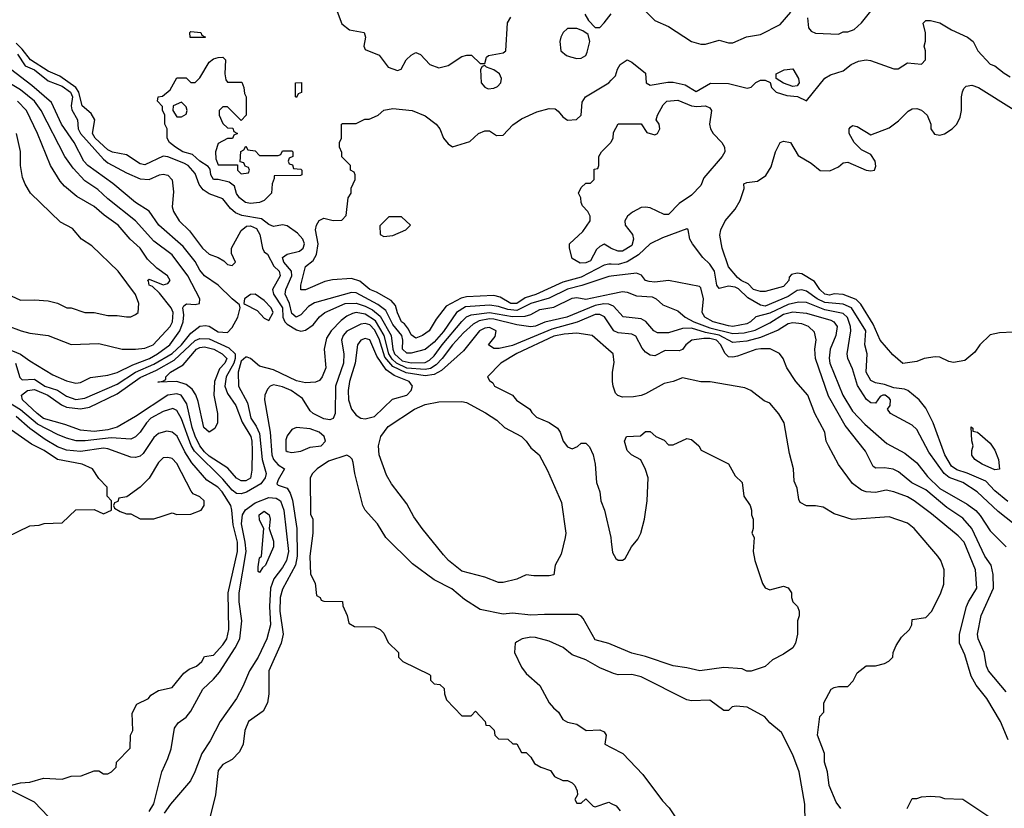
# Model space of a CAD drawing. Header units: inches. Extents: x 1793389 to 1900389, y 320802 to 470796.
# Tile 565 of 656: x 1877426 to 1881711, y 404611 to 408045. Entities that reach past the tile are written whole.
import ezdxf

# ---------------------------------------------------------------- set-up
doc = ezdxf.new("R2010")
doc.units = ezdxf.units.IN
doc.header["$MEASUREMENT"] = 0
doc.layers.add('B8470', color=7, linetype='Continuous')
doc.layers.add('B8480', color=7, linetype='Continuous')

msp = doc.modelspace()

# ---------------------------------------------------------------- linework, layer by layer
at = {"layer": 'B8470', "color": 2}
for points, elevation in [([(1878790, 408126.8), (1878827.2, 408027.2), (1878861.6, 408001.6), (1878924.7, 407990), (1878930.6, 407970), (1878923, 407930), (1878930, 407916), (1878990.6, 407890.6), (1879030, 407838), (1879070, 407824.7), (1879086, 407830), (1879108, 407870), (1879130, 407891.3), (1879150, 407902), (1879170, 407894), (1879210.8, 407850.8), (1879250, 407836), (1879290, 407846), (1879350, 407884.7), (1879371.6, 407891.6), (1879391.6, 407891.6), (1879430, 407854), (1879450, 407854), (1879458, 407882), (1879466, 407890), (1879530, 407901), (1879542, 407910), (1879548.7, 408031.3), (1879563.1, 408056.9)], 226), ([(1879884.7, 408070), (1879902, 408042), (1879930, 408012), (1879950, 408012), (1879970, 408031.3), (1880000, 408071.3)], 226), ([(1880000, 406928.2), (1879990, 406927), (1879872, 406888), (1879810, 406872.3), (1879730, 406832.8), (1879650.1, 406809.8), (1879590, 406779.5), (1879550, 406783), (1879510, 406796.8), (1879470, 406802.5), (1879365.5, 406794.5), (1879326.3, 406770), (1879270, 406688.2), (1879230, 406641.7), (1879190, 406609.7), (1879130, 406592.6), (1879110, 406593.6), (1879091.8, 406610), (1879092.8, 406650), (1879088.7, 406670), (1879050, 406717.7), (1879018.8, 406778.8), (1878984.8, 406804.8), (1878890, 406856.4), (1878870, 406857.6), (1878708.2, 406811.8), (1878682.8, 406797.2), (1878650, 406759.5), (1878629.2, 406750), (1878610, 406766), (1878599.8, 406810), (1878581.7, 406850), (1878584, 406870), (1878609.8, 406930), (1878608.7, 406950), (1878575.1, 406990), (1878569.7, 407010), (1878590, 407024.4), (1878643.1, 407036.9), (1878659.7, 407050), (1878665.1, 407070), (1878658.7, 407090), (1878635.2, 407115.2), (1878590, 407147.3), (1878570, 407152), (1878530, 407145.1), (1878510, 407154), (1878477.7, 407177.7), (1878392.6, 407192.6), (1878364.9, 407204.9), (1878343.6, 407223.6), (1878310, 407265.6), (1878250, 407287), (1878223.9, 407303.9), (1878207.4, 407327.4), (1878190, 407375.6), (1878158.7, 407410), (1878140, 407420), (1878070, 407448.6), (1878050, 407450.8), (1877970, 407413.3), (1877950, 407417.3), (1877890, 407456.3), (1877830, 407468.4), (1877810, 407478.3), (1877753.6, 407530), (1877742.4, 407550), (1877753, 407610), (1877736.8, 407636.8), (1877698, 407670), (1877683.7, 407730), (1877669.8, 407750), (1877600, 407800), (1877550, 407821.2), (1877473, 407870), (1877436.6, 407916.6), (1877410, 407942.6)], 226), ([(1877415.8, 407895.8), (1877450, 407844.8), (1877490, 407826.6), (1877550, 407778.9), (1877610, 407756.2), (1877647.1, 407730), (1877655.3, 407710), (1877649.7, 407670), (1877653, 407653), (1877678, 407610), (1877679.8, 407570), (1877689.8, 407550), (1877790, 407438.7), (1877810, 407422.4), (1877890, 407378), (1877950, 407352.3), (1877990, 407349), (1878034, 407370), (1878050, 407373.2), (1878070, 407368), (1878088.7, 407348.7), (1878095.1, 407295.1), (1878089.4, 407230), (1878095.1, 407210), (1878119.3, 407170), (1878165.4, 407125.4), (1878220.7, 407050), (1878250, 407023.7), (1878290, 407009.2), (1878314.8, 406994.8), (1878330, 406979), (1878350, 406975.3), (1878364.7, 406990), (1878347.5, 407027.5), (1878348.2, 407050), (1878390, 407127), (1878413.1, 407146.9), (1878430, 407148.3), (1878456.1, 407136.1), (1878471.1, 407110), (1878482, 407050), (1878490, 407034), (1878504.8, 407024.8), (1878531.9, 406971.9), (1878555.1, 406950), (1878559.6, 406930), (1878526, 406870), (1878529.7, 406850), (1878569.8, 406790), (1878571.7, 406750), (1878579.1, 406730), (1878590, 406719.8), (1878630, 406695.4), (1878650, 406689.6), (1878670, 406693.3), (1878703.6, 406716.4), (1878730, 406752), (1878754, 406770), (1878842.8, 406810), (1878890, 406810.9), (1878930, 406797.7), (1878961.3, 406781.3), (1878994.6, 406754.6), (1879043.1, 406670), (1879049.9, 406610), (1879057.3, 406590), (1879090, 406560.2), (1879130, 406550.7), (1879190, 406552.1), (1879210, 406562.7), (1879230, 406581.1), (1879264.7, 406630), (1879350, 406731.5), (1879370, 406751.1), (1879390, 406760.4), (1879470, 406770.6), (1879570, 406752.6), (1879625.5, 406754.5), (1879650, 406761.1), (1879690, 406782.7), (1879750, 406793.7), (1879830, 406832.8), (1879850, 406835.1), (1879890, 406828.3), (1880000, 406851)], 230), ([(1877407.4, 406550), (1877427, 406487), (1877436.8, 406476.8), (1877490, 406480.3), (1877534.9, 406450), (1877590, 406432.6), (1877630, 406405.5), (1877670, 406391.4), (1877710, 406396.9), (1877850, 406458.5), (1877929.3, 406510.7), (1878010, 406544.8), (1878090, 406591.2), (1878129.8, 406630), (1878170, 406680.3), (1878210, 406710.5), (1878234.2, 406714.2), (1878250, 406710.5), (1878290, 406686.4), (1878330, 406682.8), (1878350, 406704.7), (1878374.5, 406750), (1878385.2, 406790), (1878383.1, 406803.1), (1878350, 406829.2), (1878290, 406889.5), (1878230, 406929.5), (1878210, 406954.5), (1878190, 406992), (1878137.4, 407057.4), (1878032, 407150), (1877990, 407212.3), (1877930, 407249.6), (1877831.8, 407331.8), (1877722.9, 407410), (1877705.6, 407430), (1877663.6, 407510), (1877608.2, 407590), (1877564.2, 407684.2), (1877479.3, 407759.3), (1877385.2, 407830)], 234), ([(1877370, 406614.3), (1877429.3, 406589.3), (1877470, 406559.3), (1877570, 406499.1), (1877630, 406472.7), (1877670, 406462), (1877690, 406465.5), (1877733.4, 406486.6), (1877810, 406497), (1877850, 406508.9), (1877918.2, 406541.9), (1877990.5, 406569.5), (1878025.4, 406590), (1878079.7, 406630), (1878123.1, 406690), (1878137.2, 406730), (1878139.5, 406759.5), (1878135.1, 406790), (1878140.5, 406799.5), (1878152.3, 406807.7), (1878190, 406804.9), (1878208, 406810), (1878209.3, 406830), (1878158, 406930), (1878090, 407022), (1878010, 407081.6), (1877929.6, 407170), (1877810, 407265.6), (1877766.1, 407306.1), (1877710, 407343.6), (1877658.4, 407398.4), (1877622.4, 407450), (1877519.7, 407650), (1877489.6, 407690), (1877430, 407740.4), (1877350, 407788.4)], 238), ([(1880000, 406980.5), (1879990, 406980.9), (1879970, 406976.8), (1879870, 406923.7), (1879790, 406902.7), (1879671.9, 406848.1), (1879626.4, 406833.6), (1879590, 406809.8), (1879563.7, 406810), (1879517.1, 406837.1), (1879490, 406844.8), (1879370, 406838.7), (1879347, 406833), (1879282, 406798), (1879238, 406742), (1879207.3, 406690), (1879178.8, 406670), (1879150, 406658), (1879130, 406672.7), (1879118.4, 406698.4), (1879101, 406721), (1879088.2, 406730), (1879070, 406769), (1879061.3, 406801.3), (1879042, 406822), (1878978.6, 406858.6), (1878949.4, 406870), (1878906.2, 406906.2), (1878870, 406918), (1878786.8, 406913.2), (1878754, 406906), (1878669.3, 406869.3), (1878650, 406869), (1878649.5, 406889.5), (1878669.2, 406970), (1878703.3, 406996.7), (1878717.6, 407022.4), (1878724.2, 407070), (1878712.7, 407130), (1878717.2, 407150), (1878729.3, 407170.7), (1878750, 407181), (1878790, 407171.3), (1878827.3, 407172.7), (1878847.3, 407192.7), (1878855.3, 407270), (1878868, 407290), (1878868.9, 407311.1), (1878886, 407350), (1878886, 407370), (1878882, 407382), (1878866, 407390), (1878866, 407410), (1878828.4, 407448.4), (1878827.3, 407467.3), (1878818, 407490), (1878818, 407510), (1878826, 407530), (1878826, 407590), (1878830, 407594), (1878890, 407594), (1878928.4, 407611.6), (1878947.3, 407612.7), (1878970, 407622), (1878986, 407630), (1879010, 407652), (1879050, 407658), (1879134, 407650), (1879190, 407627.3), (1879238.8, 407590), (1879254, 407570), (1879271, 407530), (1879290, 407504.7), (1879310, 407491.3), (1879384.7, 407515.3), (1879422, 407550), (1879450, 407561), (1879470, 407561), (1879500.7, 407540.7), (1879530, 407542.8), (1879571.9, 407588.1), (1879610, 407614), (1879676.2, 407643.8), (1879730, 407658), (1879756.7, 407656.7), (1879770, 407647.3), (1879790, 407622), (1879810, 407608.4), (1879849.4, 407610.6), (1879869.2, 407630), (1879874, 407686), (1879888, 407710), (1879989.6, 407770.4), (1880000, 407781.6)], 222), ([(1877370, 406713.4), (1877432, 406690), (1877470, 406680.7), (1877550, 406670.7), (1877650, 406630.8), (1877770, 406636), (1877871.1, 406611.1), (1877930, 406610.7), (1877970, 406615.5), (1878006, 406630), (1878080.5, 406710), (1878090.9, 406730), (1878094.2, 406770), (1878084.7, 406790), (1878034, 406854), (1878003.9, 406883.9), (1877989.6, 406890), (1877986.6, 406906.6), (1877982, 406910), (1877990, 406914.8), (1878050, 406890.8), (1878070, 406896), (1878081.2, 406910), (1878069, 406930), (1878022.9, 406962.9), (1877982.4, 407002.4), (1877949.4, 407050), (1877906.6, 407090), (1877855.1, 407150), (1877793.7, 407193.7), (1877750, 407231.8), (1877675.1, 407275.1), (1877620.5, 407320.5), (1877602, 407342), (1877559.5, 407410), (1877503.6, 407550), (1877455.1, 407650), (1877416.2, 407690)], 242), ([(1877370, 406851.3), (1877430, 406824), (1877490, 406826), (1877550, 406821), (1877590, 406811), (1877631, 406791), (1877650, 406790.8), (1877710, 406770.8), (1877750, 406770.8), (1877810, 406757.3), (1877850, 406757.3), (1877890, 406751), (1877910, 406751), (1877930, 406761), (1877942, 406770), (1877944, 406810), (1877929.1, 406849.1), (1877855.1, 406950), (1877740.2, 407060.2), (1877695.3, 407090), (1877655.5, 407135.5), (1877603.7, 407163.7), (1877473.2, 407290), (1877449.5, 407329.5), (1877438.6, 407358.6), (1877429, 407410), (1877429.1, 407470.9), (1877412, 407550)], 246), ([(1880000, 407049.2), (1879998, 407050), (1879970, 407068), (1879950, 407058), (1879936, 407044), (1879910, 406995.3), (1879890, 406987), (1879865.6, 406985.6), (1879830, 407006), (1879818, 407050), (1879818, 407070), (1879877.2, 407122.8), (1879908, 407170), (1879908, 407190), (1879898, 407210), (1879875.3, 407235.3), (1879868.7, 407250), (1879868, 407270), (1879858, 407290), (1879870, 407314), (1879890, 407334), (1879910, 407334), (1879926, 407350), (1879926, 407394), (1879942, 407398), (1879946, 407410), (1879946, 407450), (1879958, 407470), (1879998, 407510), (1880000, 407514)], 218), ([(1880000, 406802.2), (1879990, 406806.9), (1879968.7, 406808.7), (1879930, 406800.7), (1879807.3, 406750), (1879711.3, 406728.7), (1879670, 406711.2), (1879650, 406708.2), (1879590, 406717.2), (1879490, 406741.2), (1879470, 406742.7), (1879425.9, 406734.1), (1879400, 406720), (1879358, 406682), (1879309.1, 406630), (1879264.7, 406570), (1879237.8, 406542.2), (1879213.3, 406526.7), (1879190, 406521.5), (1879110, 406528.3), (1879066.3, 406550), (1879046.8, 406566.8), (1879032.7, 406590), (1879011.9, 406670), (1878974.6, 406734.6), (1878930, 406763.5), (1878890.3, 406769.7), (1878874.7, 406765.3), (1878850, 406754.7), (1878825.2, 406734.8), (1878781.6, 406690), (1878761.4, 406658.6), (1878750.5, 406610), (1878758, 406530), (1878742.8, 406490), (1878730, 406474), (1878713.7, 406466.3), (1878670, 406463.7), (1878630, 406472.7), (1878530, 406520.9), (1878470, 406536), (1878430, 406569.4), (1878415.6, 406575.6), (1878410, 406576.2), (1878390, 406558.7), (1878376, 406510), (1878378.4, 406450), (1878417.2, 406377.2), (1878431.7, 406310), (1878455.4, 406275.4), (1878470, 406244), (1878481.8, 406130), (1878497.8, 406070), (1878494.7, 406050), (1878475.4, 406024.6), (1878412.2, 405987.8), (1878390, 405980.8), (1878370, 405982.7), (1878350, 405996.9), (1878310, 406044), (1878185.9, 406165.9), (1878171.7, 406191.7), (1878130, 406307), (1878110, 406343.7), (1878092.7, 406352.7), (1878050, 406338.9), (1877997.1, 406310), (1877977.6, 406290), (1877950, 406249.4), (1877930, 406229.5), (1877910, 406218.4), (1877824.5, 406224.5), (1877710.9, 406210.9), (1877672.1, 406212.1), (1877630, 406222.6), (1877590, 406239.1), (1877503.7, 406283.7), (1877430, 406346.8), (1877370, 406383.5)], 234), ([(1880000, 406707.4), (1879970.8, 406750.8), (1879950, 406761.3), (1879930, 406761), (1879851.8, 406728.2), (1879742, 406698), (1879570, 406627.1), (1879512.9, 406612.9), (1879490, 406614), (1879466, 406630), (1879494.5, 406665.5), (1879499.3, 406690), (1879470, 406705.6), (1879450, 406702), (1879426.4, 406690), (1879357.1, 406602.9), (1879262, 406518), (1879230, 406499.8), (1879190, 406494.1), (1879107.3, 406507.3), (1879050, 406534.9), (1879015.6, 406575.6), (1878990, 406655.6), (1878970, 406695.1), (1878950, 406716.1), (1878930, 406723.1), (1878910, 406719.7), (1878850, 406689.6), (1878833.4, 406670), (1878826, 406650), (1878836.5, 406590), (1878835.6, 406550), (1878800.3, 406450), (1878798.8, 406330), (1878790.6, 406309.4), (1878776.3, 406303.7), (1878750, 406307), (1878702.7, 406330), (1878690, 406342.7), (1878655.9, 406395.9), (1878607.3, 406430), (1878570, 406447.3), (1878530, 406454.7), (1878516, 406450), (1878504.1, 406435.9), (1878493.4, 406410), (1878490.6, 406389.4), (1878516, 406250), (1878522.8, 406150), (1878530.2, 406130.2), (1878550, 406107.7), (1878578, 406090), (1878550, 406042), (1878544.9, 406024.9), (1878550, 406018), (1878590, 406005.5), (1878603.4, 405983.4), (1878612.9, 405952.9), (1878632.4, 405830), (1878633.6, 405710), (1878626.3, 405670), (1878570, 405565.2), (1878559.5, 405530), (1878558.3, 405470), (1878572.7, 405370), (1878563.8, 405330), (1878510.8, 405210), (1878510.7, 405110), (1878504, 405070), (1878484.9, 405035.1), (1878421, 404990), (1878406, 404950), (1878398.8, 404890), (1878382.5, 404857.5), (1878350, 404824), (1878310, 404802), (1878290, 404775.3), (1878277.3, 404670), (1878254, 404570)], 238), ([(1880000, 406597.9), (1879918, 406670), (1879850, 406680.5), (1879796.1, 406676.1), (1879750, 406666.6), (1879590, 406591.9), (1879519.1, 406550), (1879462, 406490), (1879470, 406474), (1879484.7, 406464.7), (1879492, 406450), (1879570, 406410.8), (1879588.7, 406388.7), (1879646, 406350), (1879654.4, 406334.4), (1879674.4, 406314.4), (1879730.7, 406290.7), (1879766.4, 406266.4), (1879778, 406250), (1879791.3, 406210), (1879810, 406184.7), (1879830, 406176), (1879853.6, 406186.4), (1879870, 406202), (1879890, 406202), (1879905.4, 406185.4), (1879921, 406150), (1879931, 406110), (1879936, 406030), (1879950.7, 405990), (1879954.8, 405950), (1879970.8, 405910), (1879998, 405790), (1880000, 405772.6)], 242), ([(1877390, 404712), (1877430, 404722), (1877470, 404724.7), (1877530, 404742.8), (1877610, 404738), (1877650, 404752), (1877692.7, 404752.7), (1877750, 404774), (1877770, 404774), (1877790, 404762), (1877810, 404762), (1877826, 404770), (1877846, 404790), (1877847.3, 404812.7), (1877907.3, 404872.7), (1877908, 404930), (1877918, 404950), (1877914.6, 405025.4), (1877935.3, 405064.7), (1877986, 405090), (1877996.4, 405103.6), (1878030, 405124.7), (1878090, 405138), (1878140.2, 405199.8), (1878162.7, 405217.3), (1878195.3, 405230), (1878218, 405250), (1878230, 405272), (1878270, 405278), (1878310, 405322.8), (1878326.6, 405350), (1878335.6, 405390), (1878332.8, 405550), (1878373.6, 405730), (1878373.8, 405770), (1878354.3, 405845.7), (1878349.6, 405910), (1878344.5, 405930), (1878306.9, 405990), (1878287.8, 406010), (1878240.9, 406040.9), (1878175.4, 406115.4), (1878144.2, 406164.2), (1878111.8, 406231.8), (1878090, 406249.5), (1878065.8, 406254.2), (1878030, 406243.7), (1878010, 406226.6), (1877963.4, 406156.6), (1877950, 406144.5), (1877930, 406138.4), (1877910, 406140.7), (1877810, 406177.4), (1877790, 406178.9), (1877690, 406165.1), (1877630, 406170.9), (1877590, 406186), (1877537.3, 406217.3), (1877470, 406265.7), (1877410, 406318)], 238), ([(1877368.4, 405791.6), (1877470, 405842), (1877510, 405844.7), (1877531.6, 405851.6), (1877610, 405854), (1877670, 405911.3), (1877750, 405912), (1877790, 405894), (1877826, 405910), (1877826, 405950), (1877806, 405970), (1877806, 406010), (1877770, 406048), (1877742, 406090), (1877698, 406110), (1877590, 406129.6), (1877532, 406170), (1877477.5, 406197.5), (1877390, 406258.4)], 242), ([(1880000, 405324.9), (1879990, 405329.2), (1879930, 405345.2), (1879878, 405438), (1879870, 405448), (1879854.6, 405454.6), (1879710, 405456), (1879650, 405452), (1879570, 405460.9), (1879530, 405457), (1879430, 405477.2), (1879361, 405521), (1879307.2, 405567.2), (1879230, 405606.6), (1879135.9, 405675.9), (1879019.3, 405790), (1878982.7, 405850), (1878929.6, 405909.6), (1878919.3, 405930), (1878883.7, 406070), (1878877, 406117), (1878872.1, 406132.1), (1878862, 406142), (1878849, 406149), (1878770, 406122.4), (1878720.5, 406090), (1878700.5, 406070), (1878690.6, 406050), (1878691.6, 405891.6), (1878702, 405870), (1878701, 405810), (1878688.5, 405710), (1878691.6, 405631.6), (1878711.6, 405591.6), (1878718, 405538), (1878734, 405530), (1878738, 405518), (1878750, 405514), (1878830, 405512), (1878832.7, 405492.7), (1878851.6, 405451.6), (1878858, 405418), (1878883.6, 405403.6), (1878970, 405402), (1878994, 405390), (1879010, 405374), (1879030, 405334), (1879074, 405290), (1879074, 405270), (1879094, 405250), (1879210, 405194), (1879214, 405190), (1879214, 405170), (1879230, 405154), (1879254, 405150), (1879272.7, 405132.7), (1879274, 405110), (1879283.6, 405083.6), (1879350, 405014), (1879390, 405014), (1879410, 405034), (1879452, 404990), (1879454, 404974), (1879470, 404972), (1879491.1, 404951.1), (1879494, 404930), (1879510, 404914), (1879550, 404912), (1879572.7, 404892.7), (1879590, 404892), (1879610, 404854), (1879630, 404854), (1879650, 404834), (1879666.4, 404806.4), (1879694, 404790), (1879735.3, 404775.3), (1879754, 404750), (1879790, 404732), (1879810, 404732), (1879830, 404722), (1879842, 404710), (1879852.7, 404687.3), (1879854, 404670), (1879842, 404650), (1879850, 404634), (1879870, 404634), (1879890, 404652), (1879921, 404621), (1879930, 404618), (1879990, 404638), (1880000, 404633)], 242), ([(1877990, 404598), (1878009.5, 404630.5), (1878043.7, 404770), (1878071.2, 404828.8), (1878084.5, 404870), (1878100.1, 404959.9), (1878115.9, 404984.1), (1878150, 405008.2), (1878170, 405034), (1878222.9, 405130), (1878270, 405173.1), (1878295.3, 405204.7), (1878363.5, 405310), (1878383.9, 405350), (1878392.5, 405427.5), (1878380.3, 405510), (1878380.8, 405550), (1878410.8, 405730), (1878407.2, 405770), (1878390.9, 405850), (1878395.3, 405890), (1878408.5, 405911.5), (1878450, 405941.5), (1878510, 405965), (1878542, 405962), (1878560.3, 405950), (1878575.3, 405910), (1878595.9, 405730), (1878586.7, 405690), (1878570, 405659.6), (1878531.8, 405610), (1878517.3, 405570), (1878512.3, 405490), (1878517.8, 405410), (1878501.7, 405350), (1878463.6, 405270), (1878426, 405210), (1878397.6, 405142.4), (1878368.7, 405090), (1878298.4, 404990), (1878254.8, 404905.2), (1878218.4, 404850), (1878188.4, 404770), (1878168.8, 404731.2), (1878082.8, 404630), (1878054.8, 404590)], 234), ([(1880000, 405202.1), (1879950, 405222.9), (1879890, 405258.4), (1879830, 405279.3), (1879791.5, 405311.5), (1879730, 405339.3), (1879670, 405355.1), (1879650, 405356), (1879612, 405350), (1879590, 405336), (1879582.8, 405330), (1879578.8, 405290), (1879610, 405226), (1879630, 405198.8), (1879690, 405146), (1879730.6, 405070.6), (1879748.3, 405048.3), (1879771, 405030), (1879790, 404998), (1879810, 404986), (1879850, 404978), (1879890.7, 404950.7), (1879950, 404953), (1879970, 404944.7), (1879978.8, 404930), (1879972, 404890), (1880000, 404875.9)], 246), ([(1877550, 404575.3), (1877490, 404638), (1877388.9, 404688.9)], 238)]:
    msp.add_lwpolyline(points, dxfattribs=dict(at, elevation=elevation))
for points, elevation in [([(1878230, 407968), (1878168.4, 407968.4), (1878166, 407990), (1878170, 407994), (1878214, 407990), (1878218, 407978), (1878234, 407970)], 222), ([(1879850, 408006.6), (1879810, 408006.6), (1879790.7, 407990), (1879780.7, 407970), (1879777.3, 407950), (1879781, 407910), (1879806, 407890), (1879823.1, 407883.1), (1879850, 407877), (1879870, 407878), (1879889.2, 407890), (1879896.2, 407903.8), (1879906.6, 407950), (1879900.4, 407980.4), (1879876.5, 407996.5)], 226), ([(1878390, 407606), (1878330, 407666), (1878310, 407666), (1878294, 407650), (1878294, 407630), (1878310, 407594), (1878330, 407574), (1878352.7, 407572.7), (1878358, 407558), (1878374, 407550), (1878358, 407542), (1878352, 407528), (1878330, 407528), (1878290, 407506), (1878278, 407470), (1878279.6, 407439.6), (1878290, 407414), (1878374, 407414), (1878374, 407390), (1878390, 407374), (1878422, 407378), (1878426, 407390), (1878422, 407402), (1878407.3, 407407.3), (1878402, 407422), (1878386, 407426), (1878388.4, 407471.6), (1878402, 407478), (1878410, 407494), (1878418, 407478), (1878450, 407474), (1878470, 407454), (1878550, 407454), (1878562, 407458), (1878570, 407474), (1878610, 407474), (1878614, 407470), (1878614, 407450), (1878598, 407442), (1878594, 407430), (1878598, 407418), (1878612.7, 407412.7), (1878618, 407398), (1878650, 407394), (1878654, 407390), (1878654, 407370), (1878647.3, 407367.3), (1878534, 407366), (1878534, 407354), (1878524.7, 407330), (1878522, 407290), (1878490, 407258), (1878470, 407249), (1878430, 407245.2), (1878408.7, 407250), (1878382, 407270), (1878370, 407288), (1878360.4, 407320.4), (1878337.2, 407337.2), (1878290, 407349.5), (1878269.2, 407350), (1878257.2, 407370), (1878254.6, 407394.6), (1878246.6, 407406.6), (1878210, 407429.6), (1878178.3, 407458.3), (1878135.3, 407470), (1878104, 407490), (1878078, 407510), (1878068, 407530), (1878068, 407570), (1878058, 407590), (1878058, 407630), (1878048, 407652), (1878048, 407668), (1878026, 407690), (1878028, 407710), (1878048, 407712), (1878080.4, 407739.6), (1878110, 407792), (1878150, 407792), (1878170, 407772), (1878190, 407772), (1878210, 407792), (1878250, 407861), (1878270, 407874.8), (1878290, 407881), (1878310, 407882), (1878322, 407870), (1878318, 407810), (1878323.6, 407783.6), (1878330, 407774), (1878392.7, 407772.7), (1878402, 407750), (1878403.6, 407723.6), (1878412, 407710), (1878412, 407630)], 222), ([(1879450, 407846), (1879438, 407842), (1879431.6, 407828.4), (1879434.8, 407770), (1879450, 407751), (1879464.5, 407744.5), (1879490, 407746.8), (1879505.1, 407754.9), (1879519.3, 407770), (1879522.7, 407790), (1879514, 407810), (1879490, 407826.6), (1879458, 407838)], 226), ([(1878630, 407706), (1878626, 407710), (1878626, 407770), (1878651.6, 407771.6), (1878651.6, 407728.4), (1878638, 407722)], 222), ([(1878130, 407686), (1878094, 407670), (1878092, 407650), (1878110, 407622), (1878130, 407622), (1878150, 407634), (1878155.3, 407650), (1878150, 407666)], 222), ([(1879087.3, 407187.3), (1879032.7, 407187.3), (1878992.7, 407147.3), (1878994, 407110), (1879010, 407102), (1879050, 407106), (1879106, 407130), (1879126, 407150)], 222), ([(1878450, 406849.5), (1878430, 406849.2), (1878404.7, 406830), (1878402, 406810), (1878406, 406806), (1878459.5, 406779.5), (1878490, 406746), (1878510, 406736), (1878529.3, 406770), (1878519.6, 406790), (1878490, 406822.9)], 234), ([(1878390, 406038), (1878370, 406049.5), (1878332.1, 406092.1), (1878250, 406144.8), (1878230, 406163.1), (1878209.8, 406190), (1878190, 406231.8), (1878176.5, 406270), (1878153.2, 406373.2), (1878129.2, 406410), (1878110, 406416.4), (1878070, 406409.7), (1877930, 406317.4), (1877850, 406271.1), (1877810, 406259.3), (1877750, 406252), (1877690, 406257.3), (1877622.2, 406282.2), (1877530, 406308.7), (1877501.3, 406330), (1877438.7, 406390), (1877433.6, 406410), (1877459.3, 406430), (1877490, 406434.7), (1877548.2, 406410), (1877608.2, 406368.2), (1877630, 406358.3), (1877690, 406351.1), (1877730, 406358.5), (1877850, 406415.5), (1877950, 406487.3), (1878020.9, 406519.1), (1878097.9, 406562.1), (1878190, 406648.4), (1878210, 406657.5), (1878250, 406655.6), (1878336.2, 406616.2), (1878363.2, 406590), (1878363.9, 406570), (1878357.9, 406550), (1878325, 406490), (1878318.5, 406450), (1878330, 406418), (1878365.8, 406365.8), (1878393.4, 406293.4), (1878431.3, 406230), (1878436.5, 406210), (1878437.6, 406170), (1878435.8, 406084.2), (1878430, 406049.5), (1878410, 406038)], 230), ([(1878930, 406657.6), (1878910, 406649.3), (1878895.5, 406630), (1878886.5, 406550), (1878861.7, 406470), (1878854.9, 406430), (1878857.4, 406390), (1878870.4, 406350), (1878890, 406323), (1878910, 406310.5), (1878930, 406307.7), (1878970, 406318), (1879047.7, 406392.3), (1879110, 406410.7), (1879129.3, 406430), (1879135.1, 406450), (1879120.9, 406470), (1879056, 406496), (1879021.1, 406521.1), (1878980.4, 406580.4), (1878950, 406651.8)], 242), ([(1878250, 406249), (1878227.3, 406270), (1878202.8, 406382.8), (1878192.5, 406412.5), (1878176.3, 406436.3), (1878150, 406456.9), (1878110, 406469.7), (1878027.3, 406467.3), (1878049.3, 406470.7), (1878062, 406478), (1878061.2, 406490), (1878082.7, 406510), (1878137.4, 406542.6), (1878195.6, 406610), (1878210, 406618.5), (1878230, 406621.5), (1878270.4, 406610), (1878307.3, 406590), (1878327.7, 406570), (1878319.3, 406550), (1878295.4, 406524.6), (1878274, 406470), (1878270.3, 406410.3), (1878286, 406330), (1878286, 406290), (1878274.4, 406265.6)], 226), ([(1879664, 405624), (1879630, 405628.7), (1879590, 405609.2), (1879530, 405594), (1879510, 405594), (1879450, 405617.2), (1879350, 405643.7), (1879292.3, 405690), (1879270, 405715.1), (1879177, 405830), (1879141.3, 405881.3), (1879110, 405937.2), (1879044.2, 406024.2), (1879022.4, 406062.4), (1878989.6, 406150), (1878987, 406190), (1878998, 406230), (1879030, 406274.4), (1879143.7, 406350), (1879190, 406370.4), (1879250, 406380.7), (1879350, 406382.8), (1879370, 406378.8), (1879453.7, 406333.7), (1879502, 406302), (1879536, 406270), (1879610.4, 406230.3), (1879630.4, 406210.4), (1879650, 406181), (1879686, 406150), (1879722.5, 406082.5), (1879783.5, 405943.5), (1879802, 405810), (1879799.1, 405790), (1879782, 405718), (1879756, 405670), (1879750, 405628.7), (1879730, 405624)], 238), ([(1878630.5, 406269.5), (1878610, 406261.2), (1878590, 406234), (1878584.2, 406215.8), (1878583.8, 406170), (1878590, 406164.4), (1878610, 406160.2), (1878650, 406166.3), (1878690, 406184.4), (1878737.2, 406190), (1878756.2, 406210), (1878751.6, 406230), (1878729.3, 406250), (1878690, 406264.2)], 242), ([(1878070, 406139.3), (1878050, 406137.2), (1878030, 406117.2), (1877990, 406048.7), (1877950.7, 406009.3), (1877892.7, 405967.3), (1877858, 405962), (1877852.7, 405947.3), (1877838, 405942), (1877834, 405930), (1877838, 405918), (1877863.6, 405903.6), (1877890, 405894), (1877910, 405894), (1877950, 405872), (1878010, 405872), (1878050, 405884.7), (1878090, 405898), (1878110, 405891.3), (1878170, 405892), (1878215.3, 405910), (1878228, 405930), (1878228, 405950), (1878210, 405968), (1878181.2, 405981.2), (1878172.7, 405992.7), (1878110, 406113.2), (1878090, 406135.1)], 242), ([(1878470, 405638), (1878463.1, 405643.1), (1878463.1, 405663.1), (1878470, 405702), (1878478, 405710), (1878488, 405830), (1878470, 405866), (1878468.7, 405890), (1878490, 405904.7), (1878511.1, 405888.9), (1878516, 405870), (1878512, 405830), (1878530, 405774), (1878530.8, 405750), (1878496, 405670), (1878482, 405658)], 230)]:
    msp.add_lwpolyline(points, close=True, dxfattribs=dict(at, elevation=elevation))
at = {"layer": 'B8480', "color": 2}
for points, elevation in [([(1880150, 408082), (1880190, 408042), (1880250, 408016), (1880350, 407951), (1880390, 407938.8), (1880410, 407938.8), (1880470, 407956), (1880510, 407944.7), (1880530, 407944.7), (1880589.5, 407970.5), (1880650, 407980.7), (1880735.6, 408024.4), (1880781.5, 408078.5)], 226), ([(1880854, 408054), (1880858.8, 408010), (1880870, 407996), (1880890, 407987.3), (1880990, 407982), (1881010, 407992), (1881030, 407992), (1881058, 408002), (1881090, 408031.3), (1881135.3, 408090)], 226), ([(1880000, 407781.6), (1880018.4, 407801.6), (1880027, 407830), (1880039.3, 407850), (1880070, 407870.5), (1880090, 407861), (1880150, 407812), (1880152, 407770), (1880170, 407761), (1880246, 407774), (1880270, 407773.4), (1880322.3, 407762.3), (1880370, 407733), (1880431.7, 407768.3), (1880510, 407768.2), (1880592.1, 407747.9), (1880609, 407751), (1880630, 407772), (1880650, 407782), (1880670, 407782), (1880692, 407772), (1880698, 407750), (1880718, 407730), (1880765.2, 407714.8), (1880811.6, 407711.6), (1880850, 407692), (1880930, 407790.7), (1880954.9, 407805.1), (1881010, 407822.8), (1881044, 407850), (1881075.9, 407864.1), (1881110, 407870.5), (1881128.1, 407868.1), (1881230, 407831), (1881248.7, 407831.3), (1881290, 407858), (1881350, 407852), (1881368, 407870), (1881368, 407910), (1881362, 407930), (1881368.4, 407951.6), (1881368.4, 407988.4), (1881358, 408030), (1881370, 408042), (1881390, 408042), (1881430, 408031), (1881480.9, 408000.9), (1881551.3, 407970), (1881576, 407950), (1881596, 407910), (1881650, 407851.3), (1881670, 407844.7), (1881710, 407812), (1881736.9, 407796.9)], 222), ([(1881750, 406684), (1881690, 406681.2), (1881650, 406673.2), (1881604.7, 406630), (1881582, 406598), (1881538.8, 406561.2), (1881490, 406553.2), (1881470, 406557.2), (1881430, 406576), (1881410, 406578), (1881362, 406570), (1881330, 406557.2), (1881270, 406549), (1881226, 406586), (1881170, 406649.4), (1881139.9, 406719.9), (1881086.6, 406806.6), (1881066.8, 406826.8), (1881010, 406848.5), (1880970, 406851.5), (1880950, 406846.2), (1880930, 406849.8), (1880907.8, 406870), (1880885.1, 406905.1), (1880830, 406939), (1880810, 406942), (1880784.7, 406935.3), (1880775.3, 406924.7), (1880773.4, 406910), (1880750, 406882.9), (1880670, 406862), (1880650, 406861.6), (1880619.3, 406870), (1880595.6, 406895.6), (1880565.1, 406910), (1880550, 406922.4), (1880510, 406969.3), (1880483.6, 407050), (1880472.9, 407107.1), (1880477.2, 407130), (1880496, 407170), (1880539.5, 407220.5), (1880562, 407258), (1880579.3, 407310), (1880577.2, 407330), (1880590, 407335.8), (1880637.4, 407342.6), (1880673.7, 407366.3), (1880695.8, 407404.2), (1880715.1, 407470), (1880736, 407510), (1880750, 407517), (1880780.7, 407510), (1880814.2, 407454.2), (1880870, 407421.3), (1880910, 407388), (1880952.3, 407387.7), (1880990, 407404.7), (1881010, 407422), (1881030, 407424.7), (1881110, 407390.8), (1881130, 407386.8), (1881146, 407390), (1881152.3, 407407.7), (1881149.2, 407430), (1881130, 407459), (1881090, 407478), (1881058, 407510), (1881035.3, 407550), (1881035.3, 407570), (1881042, 407578), (1881050, 407584.7), (1881070, 407581), (1881130, 407544.7), (1881210, 407574), (1881250, 407604.9), (1881293.3, 407646.7), (1881310, 407657.3), (1881330, 407659.1), (1881350, 407650.7), (1881374.8, 407630), (1881390.8, 407590), (1881391.3, 407570), (1881407.3, 407547.3), (1881430, 407542.8), (1881450, 407547.7), (1881484, 407570), (1881504, 407590), (1881518.6, 407621.4), (1881525.2, 407650), (1881524, 407710), (1881528.9, 407731.1), (1881534.6, 407745.4), (1881544.7, 407755.3), (1881570, 407761), (1881598, 407750), (1881753.5, 407653.5)], 218), ([(1880000, 407514), (1880008, 407530), (1880010, 407554), (1880030, 407592), (1880130, 407592), (1880154.8, 407554.8), (1880190, 407544), (1880202, 407550), (1880212.3, 407570), (1880209, 407590), (1880195.3, 407610), (1880202, 407630), (1880225.6, 407674.4), (1880242, 407690), (1880290, 407694.9), (1880350, 407670.4), (1880372.7, 407667.3), (1880410.6, 407670.6), (1880430, 407662), (1880436, 407650), (1880427.3, 407590), (1880432.7, 407570), (1880444, 407550), (1880482, 407510), (1880493.4, 407490), (1880494.9, 407470), (1880482.8, 407450), (1880403.8, 407356.2), (1880390, 407324), (1880350, 407281.2), (1880295.5, 407244.5), (1880250, 407197.2), (1880230, 407197.2), (1880170, 407226.6), (1880150, 407229.5), (1880130, 407227), (1880092.3, 407207.7), (1880070.8, 407190), (1880058.8, 407170), (1880061, 407150), (1880093.4, 407110), (1880097.1, 407090), (1880090, 407062.7), (1880050, 407037.2), (1880030, 407037.2), (1880000, 407049.2)], 218), ([(1881727, 405947), (1881670, 405993.3), (1881630, 406035.8), (1881550, 406070.9), (1881505, 406085), (1881481.5, 406101.5), (1881452.8, 406150), (1881401.6, 406290), (1881370, 406353.2), (1881340.9, 406390), (1881290.8, 406430.8), (1881277.2, 406437.2), (1881230, 406442.7), (1881190, 406456.8), (1881150, 406463.5), (1881130, 406474.5), (1881109.7, 406510.3), (1881113.6, 406590), (1881104.7, 406630), (1881108.2, 406690), (1881045.4, 406790), (1881010, 406807.1), (1880930, 406813.7), (1880896.4, 406830), (1880850, 406863.1), (1880830, 406869.7), (1880810, 406865.7), (1880770, 406840.3), (1880670, 406798.2), (1880650, 406802.7), (1880594.2, 406834.2), (1880553.6, 406873.6), (1880540, 406880), (1880510, 406885.1), (1880470, 406874.5), (1880459.7, 406890), (1880449.7, 406949.7), (1880430, 406981.2), (1880399, 407010), (1880354, 407070), (1880342, 407090), (1880335.3, 407130), (1880330, 407135.3), (1880224, 407096), (1880170, 407069.2), (1880119, 407021), (1880070, 406990.8), (1880030, 406979.3), (1880000, 406980.5)], 222), ([(1881795.4, 405815.4), (1881684.2, 405904.2), (1881592.7, 405990), (1881530, 406029.6), (1881471.6, 406051.6), (1881449.8, 406069.8), (1881382.8, 406162.8), (1881330, 406261.2), (1881310, 406279.3), (1881215.3, 406330), (1881202, 406350), (1881214.5, 406365.5), (1881215.6, 406390), (1881210, 406397), (1881192.7, 406410), (1881182, 406410), (1881170, 406404), (1881150, 406375.3), (1881130, 406377.2), (1881111.8, 406391.8), (1881072.2, 406452.2), (1881050, 406525.2), (1881029.6, 406570), (1881027.6, 406590), (1881043.5, 406690), (1881041.7, 406710), (1881027.9, 406747.9), (1881010, 406766.6), (1880930, 406781.8), (1880850, 406814.5), (1880815.1, 406815.1), (1880770, 406805.7), (1880690, 406767), (1880630, 406751.5), (1880607, 406730), (1880590, 406720.7), (1880530.1, 406709.9), (1880510, 406712.3), (1880443.7, 406730), (1880407.8, 406750), (1880395.8, 406770), (1880402.4, 406830), (1880390, 406878), (1880384, 406884), (1880250, 406909.3), (1880190, 406902.9), (1880165.4, 406905.4), (1880149, 406910), (1880132.3, 406932.3), (1880110, 406941.2), (1880000, 406928.2)], 226), ([(1880000, 406851), (1880050, 406861.3), (1880070, 406858.7), (1880110, 406843), (1880178.5, 406838.5), (1880196, 406830), (1880224.2, 406804.2), (1880290, 406777), (1880322, 406750), (1880359.5, 406730), (1880430, 406703), (1880530, 406679.4), (1880578.6, 406681.4), (1880626.8, 406693.2), (1880690, 406725.1), (1880750, 406762.8), (1880790, 406773.6), (1880850, 406767.6), (1880956.6, 406736.6), (1880969.5, 406730), (1880983.6, 406710), (1880977.4, 406670), (1880953, 406610), (1880948.3, 406571.7), (1880951.3, 406550), (1881008, 406410), (1881050, 406340.7), (1881103.8, 406283.8), (1881200.1, 406200.1), (1881278, 406158), (1881330, 406116.2), (1881376.2, 406056.2), (1881430, 406004.7), (1881550, 405935.1), (1881587.5, 405907.5), (1881606.3, 405886.3), (1881650, 405819.3), (1881719.3, 405750)], 230), ([(1881718.8, 405118.8), (1881642, 405210), (1881634, 405230), (1881623.6, 405290), (1881597, 405350), (1881594.5, 405370), (1881610, 405451.3), (1881663.6, 405570), (1881662.9, 405630), (1881654, 405670), (1881626, 405710), (1881569.8, 405829.8), (1881530, 405875.1), (1881460.9, 405920.9), (1881370, 405998.3), (1881308.9, 406028.9), (1881250, 406076.2), (1881228, 406088), (1881190, 406094), (1881152, 406092), (1881140.1, 406100.1), (1881106.2, 406166.2), (1881018.6, 406278.6), (1880945.6, 406405.6), (1880889.6, 406570), (1880886, 406610), (1880891.6, 406651.6), (1880884.5, 406684.5), (1880859, 406710), (1880830, 406720.5), (1880790, 406725.1), (1880770, 406720.5), (1880726.3, 406693.7), (1880650, 406661.8), (1880590, 406645.6), (1880530, 406639.1), (1880470, 406672.2), (1880410, 406683.8), (1880350, 406702.2), (1880310, 406700.4), (1880250, 406681.3), (1880202.3, 406682.3), (1880186, 406690), (1880151, 406731), (1880130, 406742.9), (1880051.9, 406751.9), (1880010, 406797.6), (1880000, 406802.2)], 234), ([(1881728, 404910), (1881695.1, 404990), (1881635.1, 405090), (1881588.2, 405148.2), (1881567, 405187), (1881539.4, 405279.4), (1881516.2, 405330), (1881516.2, 405370), (1881547, 405490), (1881554.5, 405510), (1881591.6, 405570), (1881585.6, 405650), (1881535.6, 405770), (1881510, 405798), (1881393.6, 405893.6), (1881319.3, 405950), (1881290, 405967), (1881230, 405989.3), (1881196.5, 405996.5), (1881150, 405986.6), (1881110, 405989.4), (1881090, 405996), (1881050, 406025.2), (1880990, 406108.7), (1880945.2, 406190), (1880936, 406210), (1880929.4, 406250), (1880886.6, 406330), (1880856, 406410), (1880804, 406470), (1880765.2, 406530), (1880749, 406570), (1880732.3, 406592.3), (1880691.8, 406611.8), (1880651.5, 406611.5), (1880629.4, 406609.4), (1880550, 406580.5), (1880530, 406575.8), (1880510, 406577.6), (1880494, 406594), (1880478, 406630), (1880459.1, 406650), (1880430, 406656.7), (1880403.1, 406656.9), (1880350.6, 406649.4), (1880324.7, 406630), (1880310.6, 406609.4), (1880296.3, 406603.7), (1880234.8, 406605.2), (1880190, 406581.2), (1880170, 406585.2), (1880150, 406597.2), (1880135.1, 406615.1), (1880106.7, 406666.7), (1880090, 406676.3), (1880030, 406681.3), (1880011, 406691), (1880000, 406707.4)], 238), ([(1880999, 404610), (1880978.6, 404638.6), (1880949.2, 404710), (1880942, 404770), (1880928.4, 404811.6), (1880928, 404850), (1880898, 404930), (1880908.4, 405011.6), (1880926, 405030), (1880926, 405070), (1880958, 405130), (1880970, 405138), (1880990, 405142), (1881030, 405142), (1881053.6, 405166.4), (1881070, 405202), (1881110, 405231.3), (1881150, 405232), (1881190, 405242), (1881208.4, 405251.6), (1881226, 405270), (1881228, 405290), (1881240.4, 405319.6), (1881263.1, 405356.9), (1881298, 405390), (1881308, 405410), (1881310, 405434), (1881370, 405442), (1881395.3, 405470), (1881435.3, 405550), (1881447.3, 405587.3), (1881448.7, 405650), (1881435.3, 405690), (1881422, 405710), (1881319, 405830), (1881290, 405852.7), (1881210, 405880.9), (1881049.3, 405869.3), (1880970, 405893.2), (1880922, 405922), (1880890, 405929), (1880850, 405928.7), (1880823.1, 405943.1), (1880816.4, 405956.4), (1880810, 406006), (1880796.4, 406036.4), (1880793.2, 406090), (1880776, 406156), (1880753.2, 406290), (1880730, 406328.7), (1880690, 406375.3), (1880666.3, 406386.3), (1880608, 406430), (1880582, 406442), (1880431.1, 406468.9), (1880390, 406469), (1880310, 406485.2), (1880270.5, 406469.5), (1880230, 406460.9), (1880150, 406416), (1880130.6, 406409.4), (1880096.8, 406403.2), (1880050, 406402), (1880029.1, 406409.1), (1880019, 406419), (1880009.1, 406449.1), (1880005.2, 406470), (1880005.2, 406510), (1880012.5, 406552.5), (1880009, 406590), (1880000, 406597.9)], 242), ([(1880000, 405772.6), (1880005.4, 405725.4), (1880019.6, 405699.6), (1880030, 405692), (1880050, 405692), (1880060.4, 405699.6), (1880088.7, 405750), (1880116.5, 405783.5), (1880129, 405810), (1880145.2, 405870), (1880157.2, 405950), (1880161.2, 406050), (1880150, 406086), (1880128.4, 406128.4), (1880088, 406150), (1880069.1, 406169.1), (1880058, 406210), (1880066, 406230), (1880127.3, 406232.7), (1880150, 406252), (1880170, 406252), (1880194, 406230), (1880230, 406214), (1880250, 406194), (1880270, 406194), (1880330, 406222), (1880350, 406218), (1880382, 406190), (1880391.6, 406171.6), (1880510.7, 406110.7), (1880539.6, 406059.6), (1880570.7, 406030.7), (1880578, 405970), (1880604.7, 405930), (1880611.3, 405910), (1880611.3, 405890), (1880618, 405870), (1880618, 405830), (1880612, 405810), (1880622, 405790), (1880618, 405730), (1880624.7, 405690), (1880658, 405590), (1880670, 405572), (1880690, 405562), (1880750, 405578), (1880770, 405572), (1880784.7, 405550), (1880784.7, 405530), (1880791.1, 405511.1), (1880811.3, 405490), (1880818, 405470), (1880818, 405450), (1880811.6, 405428.4), (1880811, 405370), (1880802, 405330), (1880791.3, 405310), (1880750, 405282), (1880702, 405258), (1880670, 405228.7), (1880610, 405208.7), (1880590, 405208.7), (1880570, 405218), (1880490, 405225.2), (1880386, 405210), (1880330, 405223.7), (1880270, 405231.8), (1880150, 405271.8), (1880090, 405286.6), (1880000, 405324.9)], 242), ([(1880844, 404550), (1880842.7, 404630), (1880818, 404770), (1880790, 404844), (1880742, 404942), (1880690, 404984), (1880669.3, 405009.3), (1880592.5, 405052.5), (1880543.5, 405056.5), (1880526.8, 405053.2), (1880510, 405038), (1880490, 405038), (1880430, 405082), (1880350, 405079), (1880330, 405084), (1880130, 405183.7), (1880090, 405193.6), (1880030, 405192.3), (1880010, 405198), (1880000, 405202.1)], 246), ([(1880000, 404875.9), (1880050.5, 404850.5), (1880138.5, 404758.5), (1880223.4, 404643.4), (1880252.8, 404612.8), (1880308.5, 404528.5)], 246), ([(1881288.7, 404610), (1881310, 404654), (1881330, 404654), (1881350, 404662), (1881390, 404664.7), (1881430, 404662), (1881450, 404654), (1881530, 404651.3), (1881652, 404570)], 238), ([(1880000, 404633), (1880022, 404622), (1880039.8, 404599.8)], 242)]:
    msp.add_lwpolyline(points, dxfattribs=dict(at, elevation=elevation))
for points, elevation in [([(1880790, 407754), (1880749.3, 407769.3), (1880718, 407790), (1880718, 407810), (1880752.9, 407827.1), (1880790, 407830.8), (1880814.8, 407790), (1880818, 407770), (1880810, 407758)], 222), ([(1881670, 406085.2), (1881615.3, 406110), (1881582, 406130), (1881569.2, 406149.2), (1881569.2, 406170), (1881575.3, 406190), (1881569, 406211), (1881567.3, 406272.7), (1881574, 406266), (1881574, 406254), (1881594, 406250), (1881650, 406202), (1881670.4, 406170.4), (1881686, 406130), (1881690, 406088)], 218)]:
    msp.add_lwpolyline(points, close=True, dxfattribs=dict(at, elevation=elevation))

doc.saveas('drawing.dxf')
